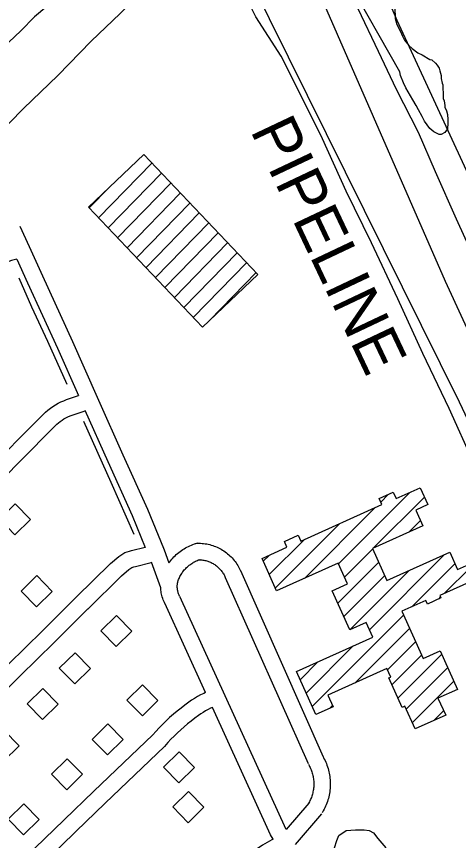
# Model space of a CAD drawing. Extents: x 3568792 to 3606828, y 529143 to 554785.
# Drawn here: x 3582938 to 3583744, y 536686 to 538187 of the extents above; entities that cross this region are included whole.
import ezdxf

# ---------------------------------------------------------------- set-up
doc = ezdxf.new("R2010")
doc.units = 0
for name, color, linetype in [('V-BLDG-OTLN', 7, 'Continuous'), ('V-ROAD-CNTR', 7, 'Continuous'), ('V-SITE-VEGE', 7, 'Continuous'), ('V-TOPO-SHOR', 7, 'Continuous'), ('V-UTIL-IDEN', 7, 'Continuous'), ('V-UTIL-LINE', 7, 'Continuous')]:
    doc.layers.add(name, color=color, linetype=linetype)

msp = doc.modelspace()

# ---------------------------------------------------------------- linework, layer by layer
at = {"layer": 'V-BLDG-OTLN'}
for p, q in [((3583087.8, 537820), (3583184.9, 537919.6)), ((3583105.1, 537801.9), (3583202.1, 537901.5)), ((3583122.3, 537783.8), (3583219.4, 537883.4)), ((3583070.6, 537838.2), (3583106.9, 537875.4)), ((3583139.6, 537765.7), (3583236.6, 537865.2)), ((3583156.8, 537747.5), (3583253.9, 537847.1)), ((3583174.1, 537729.4), (3583271.1, 537829)), ((3583191.3, 537711.3), (3583288.4, 537810.9)), ((3583208.6, 537693.2), (3583305.6, 537792.8)), ((3583225.8, 537675.1), (3583322.8, 537774.6)), ((3583243.1, 537656.9), (3583340.1, 537756.5)), ((3583260.3, 537638.8), (3583357.3, 537738.4)), ((3583289.6, 537633.1), (3583374.6, 537720.3)), ((3583524.8, 537190), (3583654.7, 537320)), ((3583588.7, 537218.6), (3583681.5, 537311.4)), ((3583601.8, 537302.3), (3583615.5, 537316.1)), ((3583462.7, 537163.3), (3583591.3, 537291.9)), ((3583653.1, 537247.6), (3583674.3, 537268.8)), ((3583409.8, 537145.7), (3583526.9, 537262.8)), ((3583398.8, 537170.1), (3583462.4, 537233.7)), ((3583387.8, 537194.5), (3583398.4, 537205.1)), ((3583535.8, 537165.7), (3583587.2, 537217)), ((3583581.2, 537069.6), (3583718.1, 537206.5)), ((3583523.5, 537118), (3583598.1, 537192.6)), ((3583658.5, 537111.6), (3583736.9, 537190)), ((3583545.5, 537069.3), (3583653.6, 537177.4)), ((3583718.3, 537136), (3583766, 537183.7)), ((3583534.5, 537093.6), (3583609.1, 537168.3)), ((3583708.4, 537126.1), (3583711, 537128.7)), ((3583476.8, 536929.9), (3583643.3, 537096.4)), ((3583554.8, 536972.5), (3583654.3, 537072)), ((3583465.8, 536954.3), (3583551.9, 537040.3)), ((3583614.1, 536996.5), (3583665.3, 537047.7)), ((3583633.3, 536945), (3583712.8, 537024.5)), ((3583454.8, 536978.6), (3583487.5, 537011.3)), ((3583622.3, 536969.3), (3583676.3, 537023.3)), ((3583648.5, 536924.8), (3583723.8, 537000.1)), ((3583659.5, 536900.4), (3583734.8, 536975.8)), ((3583508.9, 536926.7), (3583513.9, 536931.6)), ((3583698.5, 536904), (3583716.5, 536922.1))]:
    msp.add_line(p, q, dxfattribs=at)
for points in [[(3583277.1, 537621.2), (3583069.2, 537839.6), (3583169.9, 537935.4), (3583377.8, 537716.9)], [(3582935.6, 537299.3), (3582907.1, 537271.3), (3582935.1, 537242.8), (3582963.6, 537270.8)], [(3582975.1, 537168.2), (3582946.6, 537140.2), (3582974.6, 537111.6), (3583003.1, 537139.6)], [(3583120.5, 537095.5), (3583092, 537067.5), (3583120, 537038.9), (3583148.5, 537066.9)], [(3583044.7, 537027.5), (3583016.1, 536999.5), (3583044.1, 536971), (3583072.7, 536999)], [(3583167.9, 536969), (3583139.4, 536941.1), (3583167.4, 536912.5), (3583195.9, 536940.5)], [(3582986.2, 536962.7), (3582957.6, 536934.7), (3582985.6, 536906.2), (3583014.2, 536934.2)], [(3583104.7, 536897.9), (3583076.2, 536869.9), (3583104.2, 536841.4), (3583132.7, 536869.4)], [(3582915.1, 536886.9), (3582886.5, 536858.9), (3582914.5, 536830.3), (3582943.1, 536858.3)], [(3583234.3, 536847.4), (3583205.7, 536819.4), (3583233.7, 536790.8), (3583262.3, 536818.8)], [(3583030.5, 536834.7), (3583001.9, 536806.7), (3583029.9, 536778.2), (3583058.5, 536806.2)], [(3583251.7, 536774.7), (3583223.1, 536746.7), (3583251.1, 536718.1), (3583279.7, 536746.1)], [(3582951.4, 536752.6), (3582922.9, 536724.6), (3582950.9, 536696), (3582979.4, 536724)]]:
    msp.add_lwpolyline(points, close=True, dxfattribs=at)
msp.add_lwpolyline([(3583775.8, 537162), (3583709.5, 537132), (3583711.5, 537127.5), (3583687, 537116.5), (3583684, 537123.1), (3583640.2, 537103.3), (3583679.1, 537017), (3583709.9, 537030.9), (3583741.5, 536960.9), (3583706.2, 536945), (3583720.3, 536913.9), (3583664.7, 536888.8), (3583646, 536930.3), (3583641, 536928), (3583616.7, 536981.8), (3583620.1, 536983.4), (3583613.1, 536998.8), (3583505.4, 536950.3), (3583514.9, 536929.3), (3583483.5, 536915.2), (3583448.1, 536993.5), (3583587.2, 537056.3), (3583575.3, 537082.7), (3583545.5, 537069.2), (3583513.4, 537140.3), (3583541.5, 537153), (3583524.3, 537191.1), (3583412.2, 537140.5), (3583385.6, 537199.3), (3583431, 537219.8), (3583426.2, 537230.4), (3583451.4, 537241.8), (3583456.3, 537230.9), (3583603.9, 537297.6), (3583598.9, 537308.6), (3583624.6, 537320.2), (3583629.8, 537308.7), (3583673.8, 537328.5), (3583687.7, 537297.7), (3583665.8, 537287.8), (3583678.7, 537259.2), (3583586.8, 537217.7), (3583613.2, 537159.2), (3583727.5, 537210.8), (3583741.8, 537179.2), (3583763.6, 537189)], dxfattribs=at)
at = {"layer": 'V-ROAD-CNTR'}
for points in [[(3582944, 537805.1), (3582960.9, 537768), (3582985.3, 537714.5), (3583039.9, 537594.9), (3583085.1, 537493.4), (3583087.6, 537488), (3583131.8, 537388.3), (3583176.6, 537289.6), (3583205.8, 537218.3), (3583207, 537215.1), (3583215.9, 537191.3)], [(3582938.5, 537744.8), (3582934.1, 537743.7), (3582929.1, 537742.2), (3582924.1, 537740.6), (3582919.2, 537738.7), (3582914.4, 537736.7), (3582909.7, 537734.4), (3582905, 537732), (3582901.6, 537730.1), (3582850.6, 537683.7), (3582786, 537615.4), (3582704.8, 537538.1), (3582616.2, 537449.8), (3582524.3, 537357.9), (3582445.6, 537279.4), (3582378.2, 537214)], [(3582938.4, 537745), (3582958, 537702), (3583012.5, 537582.5), (3583051.1, 537496.2)], [(3582648.6, 537125.7), (3582730.9, 537208.4), (3582797.3, 537274.5), (3582886.7, 537361.4), (3582977.8, 537452.8), (3582990.9, 537466), (3582995.3, 537469.8), (3582999.8, 537473.2), (3583004.4, 537476.5), (3583009.1, 537479.5), (3583014, 537482.2), (3583019.1, 537484.7), (3583024.2, 537487), (3583029.4, 537489), (3583051, 537496.2)], [(3582669.9, 537104.6), (3582752.1, 537187.2), (3582818.4, 537253.2), (3582907.8, 537340), (3582999, 537431.6), (3583011.4, 537444), (3583014.4, 537446.6), (3583017.6, 537449.1), (3583021, 537451.5), (3583024.5, 537453.7), (3583028.1, 537455.7), (3583031.8, 537457.6), (3583035.6, 537459.2), (3583039.5, 537460.7), (3583063.3, 537468.7)], [(3583062.8, 537469.8), (3583104.4, 537376), (3583149, 537277.7), (3583172.8, 537219.7)], [(3583047, 537128.8), (3583109.2, 537190.2), (3583124.5, 537203.2), (3583128.1, 537205.8), (3583131.8, 537208.1), (3583135.8, 537210.1), (3583139.8, 537211.8), (3583144, 537213.1), (3583147.6, 537214), (3583172.6, 537220.2)], [(3583215.9, 537191.3), (3583217.3, 537193.3), (3583219.1, 537195.7), (3583221, 537198), (3583223, 537200.2), (3583225, 537202.4), (3583227.1, 537204.5), (3583229.3, 537206.5), (3583231.5, 537208.5), (3583233.8, 537210.4), (3583236.2, 537212.2), (3583238.6, 537214), (3583241, 537215.6), (3583243.5, 537217.2), (3583246.1, 537218.7), (3583248.7, 537220.2), (3583251.4, 537221.5), (3583254.1, 537222.8), (3583256.8, 537223.9), (3583259.6, 537225), (3583262.4, 537226), (3583268, 537227.1), (3583263.6, 537226.4)], [(3583268, 537227.1), (3583270.6, 537227.1), (3583273.4, 537227.1), (3583276.2, 537226.9), (3583279.1, 537226.7), (3583281.9, 537226.3), (3583284.7, 537225.9), (3583287.5, 537225.4), (3583290.2, 537224.7), (3583293, 537224), (3583295.7, 537223.2), (3583298.4, 537222.2), (3583301, 537221.2), (3583303.6, 537220.1), (3583306.2, 537218.9), (3583308.7, 537217.7), (3583311.2, 537216.3), (3583313.7, 537214.8), (3583316, 537213.3), (3583318.4, 537211.7), (3583320.7, 537210), (3583322.9, 537208.2), (3583325, 537206.4), (3583327.1, 537204.5), (3583329.1, 537202.5), (3583331.1, 537200.4), (3583333, 537198.3), (3583334.8, 537196.1), (3583336.5, 537193.8), (3583338.1, 537191.5), (3583339.7, 537189.2), (3583341.2, 537186.7), (3583342.6, 537184.3), (3583343.9, 537181.8), (3583345.1, 537179.2), (3583346, 537177.2)], [(3583068, 537107.4), (3583129.6, 537168.1), (3583143, 537179.6), (3583144.7, 537180.8), (3583146.4, 537181.9), (3583148.2, 537182.8), (3583150.1, 537183.6), (3583152.1, 537184.2), (3583154.7, 537184.8), (3583183.6, 537192)], [(3583183.2, 537193.1), (3583200.7, 537146.3)], [(3583232.7, 537159.3), (3583233.5, 537161.4), (3583234.3, 537163.2), (3583235.1, 537165), (3583236, 537166.9), (3583237, 537168.6), (3583238, 537170.4), (3583239.1, 537172.1), (3583240.2, 537173.8), (3583241.4, 537175.4), (3583242.6, 537177), (3583243.9, 537178.6), (3583245.2, 537180.1), (3583246.6, 537181.5), (3583248, 537183), (3583249.5, 537184.4), (3583251, 537185.7), (3583252.5, 537187), (3583254.1, 537188.2), (3583255.8, 537189.4), (3583257.4, 537190.5), (3583259.2, 537191.6), (3583260.9, 537192.6), (3583262.7, 537193.6), (3583264.5, 537194.5), (3583266.3, 537195.3), (3583268.2, 537196.1), (3583270, 537196.9), (3583272, 537197.6), (3583272.9, 537197.8)], [(3583268.4, 537197.1), (3583270.5, 537197.1), (3583272.3, 537197.1), (3583274.1, 537197), (3583275.9, 537196.8), (3583277.7, 537196.6), (3583279.5, 537196.3), (3583281.2, 537196), (3583283, 537195.6), (3583284.7, 537195.1), (3583286.5, 537194.6), (3583288.2, 537194), (3583289.8, 537193.4), (3583291.5, 537192.7), (3583293.1, 537191.9), (3583294.7, 537191.1), (3583296.3, 537190.2), (3583297.9, 537189.3), (3583299.4, 537188.3), (3583300.9, 537187.3), (3583302.3, 537186.2), (3583303.7, 537185.1), (3583305.1, 537183.9), (3583306.4, 537182.7), (3583307.7, 537181.5), (3583308.9, 537180.2), (3583310.1, 537178.8), (3583311.3, 537177.4), (3583312.4, 537176), (3583313.4, 537174.5), (3583314.4, 537173), (3583315.4, 537171.5), (3583316.3, 537169.9), (3583317.1, 537168.3), (3583317.9, 537166.7), (3583318.6, 537165.1)], [(3583346, 537177.3), (3583496.8, 536838)], [(3583235.4, 537131.1), (3583234.6, 537132.7), (3583234, 537134), (3583233.5, 537135.3), (3583233, 537136.6), (3583232.5, 537138), (3583232.2, 537139.3), (3583231.8, 537140.7), (3583231.6, 537142.1), (3583231.3, 537143.5), (3583231.2, 537144.9), (3583231.1, 537146.3), (3583231, 537147.8), (3583231, 537149.2), (3583231.1, 537150.6), (3583231.2, 537152), (3583231.4, 537153.4), (3583231.6, 537154.8), (3583231.9, 537156.2), (3583232.2, 537157.6), (3583232.6, 537159), (3583232.9, 537160)], [(3583318.6, 537165.1), (3583469.4, 536825.8)], [(3583208.7, 537117.5), (3583207.6, 537119.5), (3583206.5, 537121.9), (3583205.5, 537124.3), (3583204.6, 537126.8), (3583203.8, 537129.3), (3583203.1, 537131.8), (3583202.5, 537134.3), (3583202, 537136.9), (3583201.6, 537139.5), (3583201.3, 537142), (3583201.1, 537144.7), (3583201, 537146.3)], [(3583429.5, 536705.6), (3583235.7, 537130.5)], [(3583047, 537128.8), (3582985.4, 537067.8), (3582923.7, 537007), (3582861.8, 536946.3), (3582799.7, 536885.9), (3582737.5, 536825.6), (3582675.1, 536765.5), (3582606, 536700.5)], [(3583282.7, 536955.2), (3583208.4, 537118.1)], [(3583068.1, 537107.5), (3583006.5, 537046.4), (3582944.7, 536985.6), (3582882.8, 536924.9), (3582820.6, 536864.3), (3582758.3, 536804), (3582695.8, 536743.8), (3582627.3, 536679.4)], [(3583282.7, 536955.2), (3583279.2, 536953.7), (3583273.5, 536950.9), (3583267.9, 536947.8), (3583262.5, 536944.6), (3583257.2, 536941.1), (3583252.2, 536937.6), (3583245.1, 536932.4), (3583237.9, 536926.9), (3583230.8, 536921.3), (3583223.9, 536915.5), (3583217.2, 536909.5), (3583210.6, 536903.4), (3583204.1, 536897.1), (3583197.9, 536890.7), (3583191.7, 536884), (3583186.3, 536877.9), (3583132.8, 536826.9), (3583078.9, 536775.3), (3583025.2, 536723.4), (3582971.7, 536671.4), (3582918.4, 536619.2)], [(3583295.1, 536927.9), (3583291.9, 536926.5), (3583287.3, 536924.2), (3583282.8, 536921.8), (3583278.4, 536919.1), (3583274.1, 536916.3), (3583269.7, 536913.2), (3583262.9, 536908.3), (3583256.3, 536903.3), (3583249.9, 536898.1), (3583243.5, 536892.8), (3583237.3, 536887.3), (3583231.3, 536881.7), (3583225.4, 536875.9), (3583219.6, 536870), (3583214, 536863.9), (3583208, 536857.1), (3583153.5, 536805.2), (3583099.7, 536753.6), (3583046.1, 536701.9), (3582992.6, 536649.9), (3582939.4, 536597.8), (3582886.3, 536545.4)], [(3583400.9, 536696.1), (3583295, 536928.2)], [(3583496.2, 536839.3), (3583497.6, 536836.8), (3583499, 536834.1), (3583500.4, 536831.3), (3583501.6, 536828.5), (3583502.8, 536825.7), (3583503.9, 536822.8), (3583504.9, 536819.9), (3583505.8, 536817), (3583506.6, 536814), (3583507.4, 536811), (3583508, 536808), (3583508.6, 536805), (3583509, 536802), (3583509.4, 536798.9), (3583509.6, 536795.9), (3583509.8, 536792.8), (3583509.9, 536789.7), (3583509.9, 536786.7), (3583509.8, 536783.6), (3583509.6, 536780.5), (3583509.3, 536777.5), (3583508.9, 536774.4), (3583508.4, 536771.4), (3583507.8, 536768.4), (3583507.2, 536765.4), (3583506.4, 536762.4), (3583505.5, 536759.5), (3583504.6, 536756.5), (3583503.6, 536753.7), (3583502.5, 536750.8), (3583501.3, 536748), (3583500, 536745.2), (3583498.6, 536742.4), (3583497.1, 536739.7), (3583495.6, 536737.1), (3583495, 536736)], [(3583470.1, 536824.5), (3583471.3, 536822.4), (3583472.3, 536820.5), (3583473.2, 536818.6), (3583474.1, 536816.6), (3583474.9, 536814.6), (3583475.7, 536812.6), (3583476.4, 536810.6), (3583477, 536808.5), (3583477.6, 536806.4), (3583478.1, 536804.3), (3583478.6, 536802.2), (3583479, 536800.1), (3583479.3, 536798), (3583479.5, 536795.9), (3583479.7, 536793.7), (3583479.8, 536791.6), (3583479.9, 536789.4), (3583479.9, 536787.3), (3583479.8, 536785.1), (3583479.7, 536783), (3583479.5, 536780.8), (3583479.2, 536778.7), (3583478.8, 536776.6), (3583478.4, 536774.5), (3583478, 536772.4), (3583477.4, 536770.3), (3583476.8, 536768.2), (3583476.2, 536766.2), (3583475.5, 536764.1), (3583474.7, 536762.1), (3583473.8, 536760.2), (3583472.9, 536758.2), (3583472, 536756.3), (3583471, 536754.4), (3583469.8, 536752.5), (3583469.3, 536751.7)], [(3583470.9, 536753.8), (3583429.7, 536705.7)], [(3583493.7, 536734.3), (3583446, 536678.6)], [(3583406, 536688.2), (3583400.9, 536696.1)], [(3583406, 536688.2), (3583403.5, 536687), (3583395, 536682.2), (3583386.5, 536677.2), (3583378.2, 536671.9), (3583370.1, 536666.4), (3583362.2, 536660.8), (3583355.5, 536655.9), (3583348.8, 536650.8), (3583342.3, 536645.4), (3583335.9, 536639.9), (3583329.7, 536634.2), (3583323.6, 536628.3), (3583317.7, 536622.3), (3583312.4, 536616.5), (3583257.4, 536562.8), (3583202, 536509), (3583146.5, 536455.3), (3583090.9, 536401.8), (3583035.1, 536348.4), (3582979.3, 536295.2), (3582942.3, 536260.9), (3582905.4, 536226.3)]]:
    msp.add_lwpolyline(points, dxfattribs=at)
at = {"layer": 'V-SITE-VEGE'}
for points in [[(3583715, 538062.5), (3583714.9, 538054), (3583715.9, 538049.3), (3583715.9, 538037.9), (3583717.7, 538033.2), (3583718.7, 538024.7), (3583718.7, 538021.9), (3583721.5, 538015.2), (3583723.4, 538008.6), (3583724.3, 537999.2), (3583724.3, 537992.6), (3583723.3, 537982.2), (3583718.6, 537975.6), (3583712, 537971.8), (3583708.2, 537971.8), (3583698.8, 537976.6), (3583691.2, 537983.2), (3583681.8, 537996.4), (3583677.1, 538004.9), (3583670.5, 538017.2), (3583666.7, 538024.8), (3583660.1, 538035.2), (3583647.9, 538056.9), (3583643.2, 538066.4), (3583637.6, 538079.6), (3583636.6, 538086.2), (3583541.5, 538254.5)], [(3583019.5, 538227.5), (3582970.8, 538186.7), (3582945.9, 538160.7), (3582924.4, 538140.3)], [(3583627.4, 538204.3), (3583628.3, 538183.5), (3583631.1, 538172.2), (3583637.7, 538159.9), (3583641.5, 538151.4), (3583645.2, 538143.8), (3583652.8, 538134.4)], [(3583652.8, 538134.4), (3583659.4, 538128.7), (3583669.7, 538121.1), (3583677.3, 538117.3), (3583691.4, 538108.8), (3583695.2, 538107.8), (3583701.8, 538102.2), (3583704.6, 538098.4), (3583708.4, 538092.7), (3583709.3, 538088), (3583712.2, 538079.5), (3583712.1, 538073.8), (3583714, 538065.3), (3583715, 538062.5)], [(3583517.5, 536672.2), (3583522, 536685.7), (3583525.4, 536694.8), (3583539, 536703.9), (3583556, 536705), (3583571.8, 536705), (3583580.9, 536703.9), (3583588.8, 536699.3), (3583596.7, 536689.1), (3583611.4, 536672.2)]]:
    msp.add_lwpolyline(points, dxfattribs=at)
at = {"layer": 'V-TOPO-SHOR'}
for points in [[(3584051.4, 537151.7), (3584011.1, 537237.2), (3583975.1, 537315.4), (3583936.2, 537396.5), (3583888, 537501.8), (3583846.8, 537592.8), (3583809.4, 537674.4), (3583768.6, 537755.1), (3583740.2, 537817.9), (3583701.4, 537903.9), (3583670.7, 537975.6), (3583630.4, 538054.3), (3583597.7, 538123), (3583560.7, 538200.7), (3583534.1, 538251.7), (3583507.1, 538307.1), (3583486.1, 538347.2), (3583470.1, 538384.8), (3583452.2, 538428.3), (3583441.3, 538454.4)], [(3582899.7, 537967.5), (3582951, 538019.4), (3583013.4, 538079.4), (3583073.9, 538141.8), (3583126.8, 538192.8), (3583178, 538243.6), (3583222.5, 538287.7), (3583261.7, 538326), (3583269, 538333.2), (3583305.3, 538369), (3583342.9, 538402.2)], [(3583893.4, 537110.9), (3583858.3, 537187.1), (3583818.6, 537273.6), (3583771.2, 537374.5), (3583726.3, 537472.9), (3583678.4, 537572.9), (3583633, 537672.8), (3583585.1, 537774.6), (3583539.1, 537868.7), (3583495.6, 537964.1), (3583450, 538056.1), (3583420.6, 538115), (3583374.2, 538186.5), (3583361.4, 538212.2), (3583348.6, 538238.4), (3583334.3, 538262.2), (3583289.2, 538311.2)], [(3583030.3, 537516.2), (3582994.9, 537594.8), (3582966, 537657.1), (3582942.8, 537710.5)], [(3583152.3, 537243.3), (3583110.7, 537337.7), (3583060.6, 537448.9)]]:
    msp.add_lwpolyline(points, dxfattribs=at)
at = {"layer": 'V-UTIL-LINE'}
for points in [[(3576104.5, 549614.5), (3575980.6, 549380.7), (3575975.6, 549330), (3575795.7, 548982.2), (3575847, 548939.3), (3577996.3, 547114.3), (3577969.6, 547146.5), (3578424.4, 546757.6), (3580608.2, 544894.2), (3580586.2, 544823.9), (3580566.4, 544763.8), (3580836, 544259.4), (3581735.4, 542392.7), (3581735.4, 542392), (3583243.9, 539198.6), (3583455.7, 538592.3), (3583631, 538180.4), (3585262.9, 534651)], [(3585128.3, 534649.8), (3583719.6, 537704.2), (3582542.5, 540395.5), (3580772.2, 544169.5), (3580472.7, 544757.3), (3580549.2, 544846), (3580609.1, 544913.1), (3580567.4, 544989.1), (3578476.1, 546727.5), (3578101.5, 547060.9), (3578033.8, 547070), (3577965.7, 547126.4), (3576392.6, 548421.7), (3576369.9, 548541.5), (3575884.2, 548880.3), (3575580.1, 549146.9), (3575181.4, 549483.6), (3575183.4, 549530.1)], [(3580613.7, 544136.9), (3580964.8, 543407.4), (3581516.1, 542211), (3581921.3, 541354.1), (3582238.9, 540665.3), (3582616.2, 539901), (3582941.5, 539167.7), (3583265.6, 538481.9), (3583288.7, 538443.2), (3583363.9, 538253.6), (3583745.1, 537485.2), (3584083.5, 536767.4), (3584210.8, 536519), (3584467.6, 535947.4)]]:
    msp.add_lwpolyline(points, dxfattribs=at)

# ---------------------------------------------------------------- texts
at = {"layer": 'V-UTIL-IDEN'}
msp.add_text('PIPELINE', height=83, rotation=295.3253, dxfattribs=at).set_placement((3583363.4, 537979.6))

doc.saveas('drawing.dxf')
